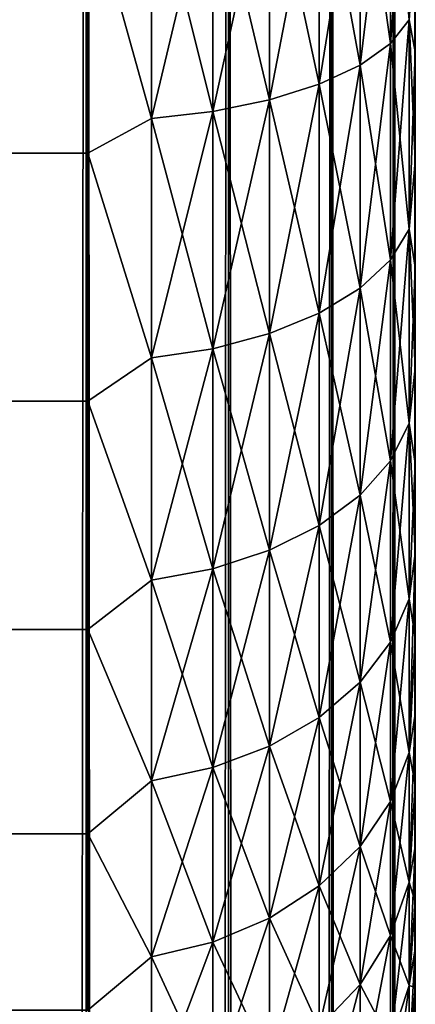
# Model space of a CAD drawing. Extents: x -265 to 265, y 0 to 1307.
# Tile 344 of 356: x 262.58 to 265, y 1269.82 to 1275.83. Entities that reach past the tile are written whole.
import ezdxf

# ---------------------------------------------------------------- set-up
doc = ezdxf.new("R2010")
doc.units = 0
doc.header["$LTSCALE"] = 81.481481
for name, color, linetype in [('1', 7, 'CONTINUOUS'), ('119', 7, 'CONTINUOUS'), ('120', 7, 'CONTINUOUS'), ('134', 7, 'CONTINUOUS'), ('138', 7, 'CONTINUOUS'), ('142', 7, 'CONTINUOUS'), ('4', 7, 'CONTINUOUS'), ('8', 7, 'CONTINUOUS')]:
    doc.layers.add(name, color=color, linetype=linetype)

msp = doc.modelspace()

# ---------------------------------------------------------------- linework, layer by layer
at = {"layer": '1', "color": 7, "linetype": 'CONTINUOUS'}
for points in [[(265, 1275.6382, 17.9488), (265, 1276.3307, 17.662), (265, 1275.6382, 37.0512), (265, 1275.6382, 17.9488)], [(265, 1275.6382, 37.0512), (265, 1276.3307, 17.662), (265, 1276.3307, 37.338), (265, 1275.6382, 37.0512)], [(265, 1274.9679, 18.2844), (265, 1275.6382, 17.9488), (265, 1274.9679, 36.7156), (265, 1274.9679, 18.2844)], [(265, 1274.9679, 36.7156), (265, 1275.6382, 17.9488), (265, 1275.6382, 37.0512), (265, 1274.9679, 36.7156)], [(265, 1274.3233, 18.6668), (265, 1274.9679, 18.2844), (265, 1274.3233, 36.3332), (265, 1274.3233, 18.6668)], [(265, 1274.3233, 36.3332), (265, 1274.9679, 18.2844), (265, 1274.9679, 36.7156), (265, 1274.3233, 36.3332)], [(265, 1273.7076, 19.0943), (265, 1274.3233, 18.6668), (265, 1273.7076, 35.9057), (265, 1273.7076, 19.0943)], [(265, 1273.7076, 35.9057), (265, 1274.3233, 18.6668), (265, 1274.3233, 36.3332), (265, 1273.7076, 35.9057)], [(265, 1273.124, 19.5646), (265, 1273.7076, 19.0943), (265, 1273.124, 35.4354), (265, 1273.124, 19.5646)], [(265, 1273.124, 35.4354), (265, 1273.7076, 19.0943), (265, 1273.7076, 35.9057), (265, 1273.124, 35.4354)], [(265, 1272.5754, 20.0754), (265, 1273.124, 19.5646), (265, 1272.5754, 34.9246), (265, 1272.5754, 20.0754)], [(265, 1272.5754, 34.9246), (265, 1273.124, 19.5646), (265, 1273.124, 35.4354), (265, 1272.5754, 34.9246)], [(265, 1272.0646, 20.6239), (265, 1272.5754, 20.0754), (265, 1272.0646, 34.3761), (265, 1272.0646, 20.6239)], [(265, 1272.0646, 34.3761), (265, 1272.5754, 20.0754), (265, 1272.5754, 34.9246), (265, 1272.0646, 34.3761)], [(265, 1271.5943, 21.2076), (265, 1272.0646, 20.6239), (265, 1271.5943, 33.7924), (265, 1271.5943, 21.2076)], [(265, 1271.5943, 33.7924), (265, 1272.0646, 20.6239), (265, 1272.0646, 34.3761), (265, 1271.5943, 33.7924)], [(265, 1271.1668, 21.8233), (265, 1271.5943, 21.2076), (265, 1271.1668, 33.1767), (265, 1271.1668, 21.8233)], [(265, 1271.1668, 33.1767), (265, 1271.5943, 21.2076), (265, 1271.5943, 33.7924), (265, 1271.1668, 33.1767)], [(265, 1270.7844, 22.4679), (265, 1271.1668, 21.8233), (265, 1270.7844, 32.5321), (265, 1270.7844, 22.4679)], [(265, 1270.7844, 32.5321), (265, 1271.1668, 21.8233), (265, 1271.1668, 33.1767), (265, 1270.7844, 32.5321)], [(265, 1270.4489, 23.1381), (265, 1270.7844, 22.4679), (265, 1270.4489, 31.8619), (265, 1270.4489, 23.1381)], [(265, 1270.4489, 31.8619), (265, 1270.7844, 22.4679), (265, 1270.7844, 32.5321), (265, 1270.4489, 31.8619)], [(265, 1270.162, 23.8306), (265, 1270.4489, 23.1381), (265, 1270.162, 31.1694), (265, 1270.162, 23.8306)], [(265, 1270.162, 31.1694), (265, 1270.4489, 23.1381), (265, 1270.4489, 31.8619), (265, 1270.162, 31.1694)], [(265, 1269.9253, 24.5418), (265, 1270.162, 23.8306), (265, 1269.9253, 30.4582), (265, 1269.9253, 24.5418)], [(265, 1269.9253, 30.4582), (265, 1270.162, 23.8306), (265, 1270.162, 31.1694), (265, 1269.9253, 30.4582)], [(265, 1269.74, 25.2681), (265, 1269.9253, 24.5418), (265, 1269.74, 29.7319), (265, 1269.74, 25.2681)], [(265, 1269.74, 29.7319), (265, 1269.9253, 24.5418), (265, 1269.9253, 30.4582), (265, 1269.74, 29.7319)]]:
    msp.add_3dface(points, dxfattribs=at)
at = {"layer": '119', "color": 7, "linetype": 'CONTINUOUS'}
for points in [[(261.9003, 1, 9.1314), (262.9904, 1, 7.5), (261.9003, 1299, 9.1314), (261.9003, 1, 9.1314)], [(261.9003, 1299, 9.1314), (262.9904, 1, 7.5), (262.9904, 1299, 7.5), (261.9003, 1299, 9.1314)], [(262.9904, 1, 7.5), (263.8582, 1, 5.7403), (262.9904, 1299, 7.5), (262.9904, 1, 7.5)], [(262.9904, 1299, 7.5), (263.8582, 1, 5.7403), (263.8582, 1299, 5.7403), (262.9904, 1299, 7.5)], [(263.8582, 1, 5.7403), (264.4889, 1, 3.8823), (263.8582, 1299, 5.7403), (263.8582, 1, 5.7403)], [(263.8582, 1299, 5.7403), (264.4889, 1, 3.8823), (264.4889, 1299, 3.8823), (263.8582, 1299, 5.7403)], [(264.4889, 1, 3.8823), (264.8717, 1, 1.9579), (264.4889, 1299, 3.8823), (264.4889, 1, 3.8823)], [(264.4889, 1299, 3.8823), (264.8717, 1, 1.9579), (264.8717, 1299, 1.9579), (264.4889, 1299, 3.8823)], [(264.8717, 1, 1.9579), (265, 1), (264.8717, 1299, 1.9579), (264.8717, 1, 1.9579)], [(264.8717, 1299, 1.9579), (265, 1), (265, 1299), (264.8717, 1299, 1.9579)]]:
    msp.add_3dface(points, dxfattribs=at)
at = {"layer": '120', "color": 7, "linetype": 'CONTINUOUS'}
for points in [[(262.9904, 1, -7.5), (261.9003, 1, -9.1314), (262.9904, 1299, -7.5), (262.9904, 1, -7.5)], [(262.9904, 1299, -7.5), (261.9003, 1, -9.1314), (261.9003, 1299, -9.1314), (262.9904, 1299, -7.5)], [(263.8582, 1, -5.7403), (262.9904, 1, -7.5), (263.8582, 1299, -5.7403), (263.8582, 1, -5.7403)], [(263.8582, 1299, -5.7403), (262.9904, 1, -7.5), (262.9904, 1299, -7.5), (263.8582, 1299, -5.7403)], [(264.4889, 1, -3.8823), (263.8582, 1, -5.7403), (264.4889, 1299, -3.8823), (264.4889, 1, -3.8823)], [(264.4889, 1299, -3.8823), (263.8582, 1, -5.7403), (263.8582, 1299, -5.7403), (264.4889, 1299, -3.8823)], [(264.8717, 1, -1.9579), (264.4889, 1, -3.8823), (264.8717, 1299, -1.9579), (264.8717, 1, -1.9579)], [(264.8717, 1299, -1.9579), (264.4889, 1, -3.8823), (264.4889, 1299, -3.8823), (264.8717, 1299, -1.9579)], [(265, 1299), (265, 1), (264.8717, 1, -1.9579), (265, 1299)], [(265, 1299), (264.8717, 1, -1.9579), (264.8717, 1299, -1.9579), (265, 1299)]]:
    msp.add_3dface(points, dxfattribs=at)
at = {"layer": '134', "color": 7, "linetype": 'CONTINUOUS'}
for points in [[(262.2494, 1275.6466, -74), (262.7281, 1277.3551, -74), (262.2494, 1275.6466, -26), (262.2494, 1275.6466, -74)], [(262.2494, 1275.6466, -26), (262.7281, 1277.3551, -74), (262.7281, 1277.3551, -26), (262.2494, 1275.6466, -26)]]:
    msp.add_3dface(points, dxfattribs=at)
at = {"layer": '138', "color": 7, "linetype": 'CONTINUOUS'}
msp.add_3dface([(262.7281, 1277.3551, -74), (262.2494, 1275.6466, -74), (262.5328, 1276.6418, -74.2225), (262.7281, 1277.3551, -74)], dxfattribs=at)
at = {"layer": '142', "color": 7, "linetype": 'CONTINUOUS'}
msp.add_3dface([(262.2494, 1275.6466, -26), (262.7281, 1277.3551, -26), (262.5331, 1276.6418, -25.7786), (262.2494, 1275.6466, -26)], dxfattribs=at)
at = {"layer": '4', "color": 7, "linetype": 'CONTINUOUS'}
for points in [[(-263, 1275.02, 16.0349), (-263, 1276.6275, 15.4635), (263, 1275.02, 16.0349), (-263, 1275.02, 16.0349)], [(263, 1275.02, 16.0349), (-263, 1276.6275, 15.4635), (263, 1276.6275, 15.4635), (263, 1275.02, 16.0349)], [(-263, 1276.6275, 39.5365), (-263, 1275.02, 38.9651), (263, 1276.6275, 39.5365), (-263, 1276.6275, 39.5365)], [(263, 1276.6275, 39.5365), (-263, 1275.02, 38.9651), (263, 1275.02, 38.9651), (263, 1276.6275, 39.5365)], [(-263, 1273.5052, 16.8198), (-263, 1275.02, 16.0349), (263, 1273.5052, 16.8198), (-263, 1273.5052, 16.8198)], [(263, 1273.5052, 16.8198), (-263, 1275.02, 16.0349), (263, 1275.02, 16.0349), (263, 1273.5052, 16.8198)], [(-263, 1275.02, 38.9651), (-263, 1273.5052, 38.1802), (263, 1275.02, 38.9651), (-263, 1275.02, 38.9651)], [(263, 1275.02, 38.9651), (-263, 1273.5052, 38.1802), (263, 1273.5052, 38.1802), (263, 1275.02, 38.9651)], [(-263, 1272.1114, 17.8036), (-263, 1273.5052, 16.8198), (263, 1272.1114, 17.8036), (-263, 1272.1114, 17.8036)], [(263, 1272.1114, 17.8036), (-263, 1273.5052, 16.8198), (263, 1273.5052, 16.8198), (263, 1272.1114, 17.8036)], [(-263, 1273.5052, 38.1802), (-263, 1272.1114, 37.1964), (263, 1273.5052, 38.1802), (-263, 1273.5052, 38.1802)], [(263, 1273.5052, 38.1802), (-263, 1272.1114, 37.1964), (263, 1272.1114, 37.1964), (263, 1273.5052, 38.1802)], [(-263, 1270.8646, 18.9681), (-263, 1272.1114, 17.8036), (263, 1270.8646, 18.9681), (-263, 1270.8646, 18.9681)], [(263, 1270.8646, 18.9681), (-263, 1272.1114, 17.8036), (263, 1272.1114, 17.8036), (263, 1270.8646, 18.9681)], [(-263, 1272.1114, 37.1964), (-263, 1270.8646, 36.0319), (263, 1272.1114, 37.1964), (-263, 1272.1114, 37.1964)], [(263, 1272.1114, 37.1964), (-263, 1270.8646, 36.0319), (263, 1270.8646, 36.0319), (263, 1272.1114, 37.1964)], [(-263, 1269.7879, 20.2915), (-263, 1270.8646, 18.9681), (263, 1269.7879, 20.2915), (-263, 1269.7879, 20.2915)], [(263, 1269.7879, 20.2915), (-263, 1270.8646, 18.9681), (263, 1270.8646, 18.9681), (263, 1269.7879, 20.2915)], [(-263, 1270.8646, 36.0319), (-263, 1269.7879, 34.7085), (263, 1270.8646, 36.0319), (-263, 1270.8646, 36.0319)], [(263, 1270.8646, 36.0319), (-263, 1269.7879, 34.7085), (263, 1269.7879, 34.7085), (263, 1270.8646, 36.0319)]]:
    msp.add_3dface(points, dxfattribs=at)
at = {"layer": '8', "color": 7, "linetype": 'CONTINUOUS'}
for points in [[(264.9616, 1277.1814, 16.9809), (264.9616, 1275.8325, 17.4388), (264.8476, 1277.0842, 16.6181), (264.9616, 1277.1814, 16.9809)], [(264.9616, 1275.8325, 37.5612), (264.9616, 1277.1814, 38.0191), (264.8476, 1275.6888, 37.9082), (264.9616, 1275.8325, 37.5612)], [(264.8476, 1275.6888, 37.9082), (264.9616, 1277.1814, 38.0191), (264.8476, 1277.0842, 38.3819), (264.8476, 1275.6888, 37.9082)], [(264.9616, 1277.1814, 16.9809), (265, 1276.3307, 17.662), (264.9616, 1275.8325, 17.4388), (264.9616, 1277.1814, 16.9809)], [(264.9616, 1275.8325, 37.5612), (265, 1277.0419, 37.5747), (264.9616, 1277.1814, 38.0191), (264.9616, 1275.8325, 37.5612)], [(264.8476, 1277.0842, 16.6181), (264.8476, 1275.6888, 17.0918), (264.6625, 1276.9946, 16.2839), (264.8476, 1277.0842, 16.6181)], [(264.8476, 1275.6888, 37.9082), (264.8476, 1277.0842, 38.3819), (264.6625, 1275.5564, 38.2279), (264.8476, 1275.6888, 37.9082)], [(264.6625, 1275.5564, 38.2279), (264.8476, 1277.0842, 38.3819), (264.6625, 1276.9946, 38.7161), (264.6625, 1275.5564, 38.2279)], [(264.8476, 1277.0842, 16.6181), (264.9616, 1275.8325, 17.4388), (264.8476, 1275.6888, 17.0918), (264.8476, 1277.0842, 16.6181)], [(265, 1276.3307, 37.338), (265, 1277.0419, 37.5747), (264.9616, 1275.8325, 37.5612), (265, 1276.3307, 37.338)], [(264.6625, 1276.9946, 16.2839), (264.6625, 1275.5564, 16.7721), (264.4134, 1276.9162, 15.9909), (264.6625, 1276.9946, 16.2839)], [(264.6625, 1275.5564, 38.2279), (264.6625, 1276.9946, 38.7161), (264.4134, 1275.4403, 38.5081), (264.6625, 1275.5564, 38.2279)], [(264.4134, 1275.4403, 38.5081), (264.6625, 1276.9946, 38.7161), (264.4134, 1276.9162, 39.0091), (264.4134, 1275.4403, 38.5081)], [(264.6625, 1276.9946, 16.2839), (264.8476, 1275.6888, 17.0918), (264.6625, 1275.5564, 16.7721), (264.6625, 1276.9946, 16.2839)], [(264.4134, 1276.9162, 15.9909), (264.4134, 1275.4403, 16.4919), (264.1098, 1276.8518, 15.7507), (264.4134, 1276.9162, 15.9909)], [(264.4134, 1275.4403, 38.5081), (264.4134, 1276.9162, 39.0091), (264.1098, 1275.3451, 38.7379), (264.4134, 1275.4403, 38.5081)], [(264.1098, 1275.3451, 38.7379), (264.4134, 1276.9162, 39.0091), (264.1098, 1276.8518, 39.2493), (264.1098, 1275.3451, 38.7379)], [(264.4134, 1276.9162, 15.9909), (264.6625, 1275.5564, 16.7721), (264.4134, 1275.4403, 16.4919), (264.4134, 1276.9162, 15.9909)], [(263.7636, 1276.804, 15.5723), (263.7636, 1275.2744, 16.0915), (263.3879, 1276.7746, 15.4626), (263.7636, 1276.804, 15.5723)], [(263.7636, 1275.2744, 38.9085), (263.7636, 1276.804, 39.4277), (263.3879, 1275.231, 39.0134), (263.7636, 1275.2744, 38.9085)], [(263.3879, 1275.231, 39.0134), (263.7636, 1276.804, 39.4277), (263.3879, 1276.7746, 39.5374), (263.3879, 1275.231, 39.0134)], [(264.1098, 1276.8518, 15.7507), (264.1098, 1275.3451, 16.2621), (263.7636, 1276.804, 15.5723), (264.1098, 1276.8518, 15.7507)], [(264.1098, 1275.3451, 38.7379), (264.1098, 1276.8518, 39.2493), (263.7636, 1275.2744, 38.9085), (264.1098, 1275.3451, 38.7379)], [(263.7636, 1275.2744, 38.9085), (264.1098, 1276.8518, 39.2493), (263.7636, 1276.804, 39.4277), (263.7636, 1275.2744, 38.9085)], [(263.7636, 1276.804, 15.5723), (264.1098, 1275.3451, 16.2621), (263.7636, 1275.2744, 16.0915), (263.7636, 1276.804, 15.5723)], [(264.1098, 1276.8518, 15.7507), (264.4134, 1275.4403, 16.4919), (264.1098, 1275.3451, 16.2621), (264.1098, 1276.8518, 15.7507)], [(263, 1276.6275, 39.5365), (263.3879, 1275.231, 39.0134), (263.3879, 1276.7746, 39.5374), (263, 1276.6275, 39.5365)], [(263, 1276.6275, 15.4635), (263.3879, 1276.7746, 15.4626), (263.3879, 1275.231, 15.9866), (263, 1276.6275, 15.4635)], [(263.3879, 1276.7746, 15.4626), (263.7636, 1275.2744, 16.0915), (263.3879, 1275.231, 15.9866), (263.3879, 1276.7746, 15.4626)], [(263, 1276.6275, 39.5365), (263, 1275.02, 38.9651), (263.3879, 1275.231, 39.0134), (263, 1276.6275, 39.5365)], [(263, 1275.02, 16.0349), (263, 1276.6275, 15.4635), (263.3879, 1275.231, 15.9866), (263, 1275.02, 16.0349)], [(265, 1276.3307, 17.662), (265, 1275.6382, 17.9488), (264.9616, 1275.8325, 17.4388), (265, 1276.3307, 17.662)], [(265, 1275.6382, 37.0512), (265, 1276.3307, 37.338), (264.9616, 1275.8325, 37.5612), (265, 1275.6382, 37.0512)], [(264.9616, 1275.8325, 17.4388), (264.9616, 1274.5549, 18.0688), (264.8476, 1275.6888, 17.0918), (264.9616, 1275.8325, 17.4388)], [(264.9616, 1274.5549, 36.9312), (264.9616, 1275.8325, 37.5612), (264.8476, 1274.3671, 37.2564), (264.9616, 1274.5549, 36.9312)], [(264.8476, 1274.3671, 37.2564), (264.9616, 1275.8325, 37.5612), (264.8476, 1275.6888, 37.9082), (264.8476, 1274.3671, 37.2564)], [(265, 1275.6382, 17.9488), (265, 1274.9679, 18.2844), (264.9616, 1275.8325, 17.4388), (265, 1275.6382, 17.9488)], [(264.9616, 1275.8325, 17.4388), (265, 1274.9679, 18.2844), (264.9616, 1274.5549, 18.0688), (264.9616, 1275.8325, 17.4388)], [(264.9616, 1274.5549, 36.9312), (265, 1275.6382, 37.0512), (264.9616, 1275.8325, 37.5612), (264.9616, 1274.5549, 36.9312)], [(264.8476, 1275.6888, 17.0918), (264.8476, 1274.3671, 17.7436), (264.6625, 1275.5564, 16.7721), (264.8476, 1275.6888, 17.0918)], [(264.8476, 1274.3671, 37.2564), (264.8476, 1275.6888, 37.9082), (264.6625, 1274.1941, 37.5561), (264.8476, 1274.3671, 37.2564)], [(264.6625, 1274.1941, 37.5561), (264.8476, 1275.6888, 37.9082), (264.6625, 1275.5564, 38.2279), (264.6625, 1274.1941, 37.5561)], [(264.8476, 1275.6888, 17.0918), (264.9616, 1274.5549, 18.0688), (264.8476, 1274.3671, 17.7436), (264.8476, 1275.6888, 17.0918)], [(265, 1274.9679, 36.7156), (265, 1275.6382, 37.0512), (264.9616, 1274.5549, 36.9312), (265, 1274.9679, 36.7156)], [(264.6625, 1275.5564, 16.7721), (264.6625, 1274.1941, 17.4439), (264.4134, 1275.4403, 16.4919), (264.6625, 1275.5564, 16.7721)], [(264.6625, 1274.1941, 37.5561), (264.6625, 1275.5564, 38.2279), (264.4134, 1274.0425, 37.8187), (264.6625, 1274.1941, 37.5561)], [(264.4134, 1274.0425, 37.8187), (264.6625, 1275.5564, 38.2279), (264.4134, 1275.4403, 38.5081), (264.4134, 1274.0425, 37.8187)], [(264.6625, 1275.5564, 16.7721), (264.8476, 1274.3671, 17.7436), (264.6625, 1274.1941, 17.4439), (264.6625, 1275.5564, 16.7721)], [(264.4134, 1275.4403, 16.4919), (264.4134, 1274.0425, 17.1813), (264.1098, 1275.3451, 16.2621), (264.4134, 1275.4403, 16.4919)], [(264.4134, 1274.0425, 37.8187), (264.4134, 1275.4403, 38.5081), (264.1098, 1273.9181, 38.0342), (264.4134, 1274.0425, 37.8187)], [(264.1098, 1273.9181, 38.0342), (264.4134, 1275.4403, 38.5081), (264.1098, 1275.3451, 38.7379), (264.1098, 1273.9181, 38.0342)], [(264.4134, 1275.4403, 16.4919), (264.6625, 1274.1941, 17.4439), (264.4134, 1274.0425, 17.1813), (264.4134, 1275.4403, 16.4919)], [(264.1098, 1275.3451, 16.2621), (264.1098, 1273.9181, 16.9658), (263.7636, 1275.2744, 16.0915), (264.1098, 1275.3451, 16.2621)], [(264.1098, 1273.9181, 38.0342), (264.1098, 1275.3451, 38.7379), (263.7636, 1273.8257, 38.1941), (264.1098, 1273.9181, 38.0342)], [(263.7636, 1273.8257, 38.1941), (264.1098, 1275.3451, 38.7379), (263.7636, 1275.2744, 38.9085), (263.7636, 1273.8257, 38.1941)], [(264.1098, 1275.3451, 16.2621), (264.4134, 1274.0425, 17.1813), (264.1098, 1273.9181, 16.9658), (264.1098, 1275.3451, 16.2621)], [(263.7636, 1275.2744, 16.0915), (263.7636, 1273.8257, 16.8059), (263.3879, 1275.231, 15.9866), (263.7636, 1275.2744, 16.0915)], [(263.7636, 1273.8257, 38.1941), (263.7636, 1275.2744, 38.9085), (263.3879, 1273.769, 38.2924), (263.7636, 1273.8257, 38.1941)], [(263.3879, 1273.769, 38.2924), (263.7636, 1275.2744, 38.9085), (263.3879, 1275.231, 39.0134), (263.3879, 1273.769, 38.2924)], [(263.7636, 1275.2744, 16.0915), (264.1098, 1273.9181, 16.9658), (263.7636, 1273.8257, 16.8059), (263.7636, 1275.2744, 16.0915)], [(263, 1275.02, 38.9651), (263.3879, 1273.769, 38.2924), (263.3879, 1275.231, 39.0134), (263, 1275.02, 38.9651)], [(263, 1275.02, 16.0349), (263.3879, 1275.231, 15.9866), (263.3879, 1273.769, 16.7076), (263, 1275.02, 16.0349)], [(263.3879, 1275.231, 15.9866), (263.7636, 1273.8257, 16.8059), (263.3879, 1273.769, 16.7076), (263.3879, 1275.231, 15.9866)], [(263, 1275.02, 38.9651), (263, 1273.5052, 38.1802), (263.3879, 1273.769, 38.2924), (263, 1275.02, 38.9651)], [(263, 1273.5052, 16.8198), (263, 1275.02, 16.0349), (263.3879, 1273.769, 16.7076), (263, 1273.5052, 16.8198)], [(265, 1274.9679, 18.2844), (265, 1274.3233, 18.6668), (264.9616, 1274.5549, 18.0688), (265, 1274.9679, 18.2844)], [(265, 1274.3233, 36.3332), (265, 1274.9679, 36.7156), (264.9616, 1274.5549, 36.9312), (265, 1274.3233, 36.3332)], [(264.9616, 1274.5549, 18.0688), (264.9616, 1273.3705, 18.8602), (264.8476, 1274.3671, 17.7436), (264.9616, 1274.5549, 18.0688)], [(264.9616, 1273.3705, 36.1398), (264.9616, 1274.5549, 36.9312), (264.8476, 1273.1419, 36.4377), (264.9616, 1273.3705, 36.1398)], [(264.8476, 1273.1419, 36.4377), (264.9616, 1274.5549, 36.9312), (264.8476, 1274.3671, 37.2564), (264.8476, 1273.1419, 36.4377)], [(265, 1274.3233, 18.6668), (265, 1273.7076, 19.0943), (264.9616, 1274.5549, 18.0688), (265, 1274.3233, 18.6668)], [(264.9616, 1274.5549, 18.0688), (265, 1273.7076, 19.0943), (264.9616, 1273.3705, 18.8602), (264.9616, 1274.5549, 18.0688)], [(264.9616, 1273.3705, 36.1398), (265, 1274.3233, 36.3332), (264.9616, 1274.5549, 36.9312), (264.9616, 1273.3705, 36.1398)], [(264.8476, 1274.3671, 17.7436), (264.8476, 1273.1419, 18.5623), (264.6625, 1274.1941, 17.4439), (264.8476, 1274.3671, 17.7436)], [(264.8476, 1273.1419, 36.4377), (264.8476, 1274.3671, 37.2564), (264.6625, 1272.9312, 36.7123), (264.8476, 1273.1419, 36.4377)], [(264.6625, 1272.9312, 36.7123), (264.8476, 1274.3671, 37.2564), (264.6625, 1274.1941, 37.5561), (264.6625, 1272.9312, 36.7123)], [(264.8476, 1274.3671, 17.7436), (264.9616, 1273.3705, 18.8602), (264.8476, 1273.1419, 18.5623), (264.8476, 1274.3671, 17.7436)], [(265, 1273.7076, 35.9057), (265, 1274.3233, 36.3332), (264.9616, 1273.3705, 36.1398), (265, 1273.7076, 35.9057)], [(264.6625, 1274.1941, 17.4439), (264.6625, 1272.9312, 18.2877), (264.4134, 1274.0425, 17.1813), (264.6625, 1274.1941, 17.4439)], [(264.6625, 1272.9312, 36.7123), (264.6625, 1274.1941, 37.5561), (264.4134, 1272.7466, 36.9528), (264.6625, 1272.9312, 36.7123)], [(264.4134, 1272.7466, 36.9528), (264.6625, 1274.1941, 37.5561), (264.4134, 1274.0425, 37.8187), (264.4134, 1272.7466, 36.9528)], [(264.6625, 1274.1941, 17.4439), (264.8476, 1273.1419, 18.5623), (264.6625, 1272.9312, 18.2877), (264.6625, 1274.1941, 17.4439)], [(264.4134, 1274.0425, 17.1813), (264.4134, 1272.7466, 18.0472), (264.1098, 1273.9181, 16.9658), (264.4134, 1274.0425, 17.1813)], [(264.4134, 1272.7466, 36.9528), (264.4134, 1274.0425, 37.8187), (264.1098, 1272.5951, 37.1502), (264.4134, 1272.7466, 36.9528)], [(264.1098, 1272.5951, 37.1502), (264.4134, 1274.0425, 37.8187), (264.1098, 1273.9181, 38.0342), (264.1098, 1272.5951, 37.1502)], [(264.4134, 1274.0425, 17.1813), (264.6625, 1272.9312, 18.2877), (264.4134, 1272.7466, 18.0472), (264.4134, 1274.0425, 17.1813)], [(264.1098, 1273.9181, 16.9658), (264.1098, 1272.5951, 17.8498), (263.7636, 1273.8257, 16.8059), (264.1098, 1273.9181, 16.9658)], [(264.1098, 1272.5951, 37.1502), (264.1098, 1273.9181, 38.0342), (263.7636, 1272.4827, 37.2967), (264.1098, 1272.5951, 37.1502)], [(263.7636, 1272.4827, 37.2967), (264.1098, 1273.9181, 38.0342), (263.7636, 1273.8257, 38.1941), (263.7636, 1272.4827, 37.2967)], [(264.1098, 1273.9181, 16.9658), (264.4134, 1272.7466, 18.0472), (264.1098, 1272.5951, 17.8498), (264.1098, 1273.9181, 16.9658)], [(263.7636, 1273.8257, 16.8059), (263.7636, 1272.4827, 17.7033), (263.3879, 1273.769, 16.7076), (263.7636, 1273.8257, 16.8059)], [(263.7636, 1272.4827, 37.2967), (263.7636, 1273.8257, 38.1941), (263.3879, 1272.4136, 37.3868), (263.7636, 1272.4827, 37.2967)], [(263.3879, 1272.4136, 37.3868), (263.7636, 1273.8257, 38.1941), (263.3879, 1273.769, 38.2924), (263.3879, 1272.4136, 37.3868)], [(263.7636, 1273.8257, 16.8059), (264.1098, 1272.5951, 17.8498), (263.7636, 1272.4827, 17.7033), (263.7636, 1273.8257, 16.8059)], [(263, 1273.5052, 38.1802), (263.3879, 1272.4136, 37.3868), (263.3879, 1273.769, 38.2924), (263, 1273.5052, 38.1802)], [(263, 1273.5052, 16.8198), (263.3879, 1273.769, 16.7076), (263.3879, 1272.4136, 17.6132), (263, 1273.5052, 16.8198)], [(263.3879, 1273.769, 16.7076), (263.7636, 1272.4827, 17.7033), (263.3879, 1272.4136, 17.6132), (263.3879, 1273.769, 16.7076)], [(265, 1273.7076, 19.0943), (265, 1273.124, 19.5646), (264.9616, 1273.3705, 18.8602), (265, 1273.7076, 19.0943)], [(265, 1273.124, 35.4354), (265, 1273.7076, 35.9057), (264.9616, 1273.3705, 36.1398), (265, 1273.124, 35.4354)], [(263, 1273.5052, 38.1802), (263, 1272.1114, 37.1964), (263.3879, 1272.4136, 37.3868), (263, 1273.5052, 38.1802)], [(263, 1272.1114, 17.8036), (263, 1273.5052, 16.8198), (263.3879, 1272.4136, 17.6132), (263, 1272.1114, 17.8036)], [(264.9616, 1273.3705, 18.8602), (264.9616, 1272.2995, 19.7995), (264.8476, 1273.1419, 18.5623), (264.9616, 1273.3705, 18.8602)], [(264.9616, 1272.2995, 35.2005), (264.9616, 1273.3705, 36.1398), (264.8476, 1272.0339, 35.4661), (264.9616, 1272.2995, 35.2005)], [(264.8476, 1272.0339, 35.4661), (264.9616, 1273.3705, 36.1398), (264.8476, 1273.1419, 36.4377), (264.8476, 1272.0339, 35.4661)], [(265, 1273.124, 19.5646), (265, 1272.5754, 20.0754), (264.9616, 1273.3705, 18.8602), (265, 1273.124, 19.5646)], [(264.9616, 1273.3705, 18.8602), (265, 1272.5754, 20.0754), (264.9616, 1272.2995, 19.7995), (264.9616, 1273.3705, 18.8602)], [(264.9616, 1272.2995, 35.2005), (265, 1273.124, 35.4354), (264.9616, 1273.3705, 36.1398), (264.9616, 1272.2995, 35.2005)], [(264.8476, 1273.1419, 18.5623), (264.8476, 1272.0339, 19.5339), (264.6625, 1272.9312, 18.2877), (264.8476, 1273.1419, 18.5623)], [(264.8476, 1272.0339, 35.4661), (264.8476, 1273.1419, 36.4377), (264.6625, 1271.7892, 35.7108), (264.8476, 1272.0339, 35.4661)], [(264.6625, 1271.7892, 35.7108), (264.8476, 1273.1419, 36.4377), (264.6625, 1272.9312, 36.7123), (264.6625, 1271.7892, 35.7108)], [(264.8476, 1273.1419, 18.5623), (264.9616, 1272.2995, 19.7995), (264.8476, 1272.0339, 19.5339), (264.8476, 1273.1419, 18.5623)], [(265, 1272.5754, 34.9246), (265, 1273.124, 35.4354), (264.9616, 1272.2995, 35.2005), (265, 1272.5754, 34.9246)], [(264.6625, 1272.9312, 18.2877), (264.6625, 1271.7892, 19.2892), (264.4134, 1272.7466, 18.0472), (264.6625, 1272.9312, 18.2877)], [(264.6625, 1271.7892, 35.7108), (264.6625, 1272.9312, 36.7123), (264.4134, 1271.5748, 35.9252), (264.6625, 1271.7892, 35.7108)], [(264.4134, 1271.5748, 35.9252), (264.6625, 1272.9312, 36.7123), (264.4134, 1272.7466, 36.9528), (264.4134, 1271.5748, 35.9252)], [(264.6625, 1272.9312, 18.2877), (264.8476, 1272.0339, 19.5339), (264.6625, 1271.7892, 19.2892), (264.6625, 1272.9312, 18.2877)], [(264.4134, 1272.7466, 18.0472), (264.4134, 1271.5748, 19.0748), (264.1098, 1272.5951, 17.8498), (264.4134, 1272.7466, 18.0472)], [(264.4134, 1271.5748, 35.9252), (264.4134, 1272.7466, 36.9528), (264.1098, 1271.3989, 36.1011), (264.4134, 1271.5748, 35.9252)], [(264.1098, 1271.3989, 36.1011), (264.4134, 1272.7466, 36.9528), (264.1098, 1272.5951, 37.1502), (264.1098, 1271.3989, 36.1011)], [(264.4134, 1272.7466, 18.0472), (264.6625, 1271.7892, 19.2892), (264.4134, 1271.5748, 19.0748), (264.4134, 1272.7466, 18.0472)], [(264.1098, 1272.5951, 17.8498), (264.1098, 1271.3989, 18.8989), (263.7636, 1272.4827, 17.7033), (264.1098, 1272.5951, 17.8498)], [(264.1098, 1271.3989, 36.1011), (264.1098, 1272.5951, 37.1502), (263.7636, 1271.2683, 36.2317), (264.1098, 1271.3989, 36.1011)], [(263.7636, 1271.2683, 36.2317), (264.1098, 1272.5951, 37.1502), (263.7636, 1272.4827, 37.2967), (263.7636, 1271.2683, 36.2317)], [(264.1098, 1272.5951, 17.8498), (264.4134, 1271.5748, 19.0748), (264.1098, 1271.3989, 18.8989), (264.1098, 1272.5951, 17.8498)], [(265, 1272.5754, 20.0754), (265, 1272.0646, 20.6239), (264.9616, 1272.2995, 19.7995), (265, 1272.5754, 20.0754)], [(265, 1272.0646, 34.3761), (265, 1272.5754, 34.9246), (264.9616, 1271.3602, 34.1295), (265, 1272.0646, 34.3761)], [(264.9616, 1271.3602, 34.1295), (265, 1272.5754, 34.9246), (264.9616, 1272.2995, 35.2005), (264.9616, 1271.3602, 34.1295)], [(263.7636, 1272.4827, 17.7033), (263.7636, 1271.2683, 18.7683), (263.3879, 1272.4136, 17.6132), (263.7636, 1272.4827, 17.7033)], [(263.7636, 1271.2683, 36.2317), (263.7636, 1272.4827, 37.2967), (263.3879, 1271.188, 36.312), (263.7636, 1271.2683, 36.2317)], [(263.3879, 1271.188, 36.312), (263.7636, 1272.4827, 37.2967), (263.3879, 1272.4136, 37.3868), (263.3879, 1271.188, 36.312)], [(263.7636, 1272.4827, 17.7033), (264.1098, 1271.3989, 18.8989), (263.7636, 1271.2683, 18.7683), (263.7636, 1272.4827, 17.7033)], [(263, 1272.1114, 37.1964), (263.3879, 1271.188, 36.312), (263.3879, 1272.4136, 37.3868), (263, 1272.1114, 37.1964)], [(263, 1272.1114, 17.8036), (263.3879, 1272.4136, 17.6132), (263.3879, 1271.188, 18.688), (263, 1272.1114, 17.8036)], [(263.3879, 1272.4136, 17.6132), (263.7636, 1271.2683, 18.7683), (263.3879, 1271.188, 18.688), (263.3879, 1272.4136, 17.6132)], [(264.9616, 1272.2995, 19.7995), (264.9616, 1271.3602, 20.8705), (264.8476, 1272.0339, 19.5339), (264.9616, 1272.2995, 19.7995)], [(264.9616, 1271.3602, 34.1295), (264.9616, 1272.2995, 35.2005), (264.8476, 1271.0623, 34.3581), (264.9616, 1271.3602, 34.1295)], [(264.8476, 1271.0623, 34.3581), (264.9616, 1272.2995, 35.2005), (264.8476, 1272.0339, 35.4661), (264.8476, 1271.0623, 34.3581)], [(264.9616, 1272.2995, 19.7995), (265, 1272.0646, 20.6239), (264.9616, 1271.3602, 20.8705), (264.9616, 1272.2995, 19.7995)], [(263, 1272.1114, 37.1964), (263, 1270.8646, 36.0319), (263.3879, 1271.188, 36.312), (263, 1272.1114, 37.1964)], [(263, 1270.8646, 18.9681), (263, 1272.1114, 17.8036), (263.3879, 1271.188, 18.688), (263, 1270.8646, 18.9681)], [(265, 1272.0646, 20.6239), (265, 1271.5943, 21.2076), (264.9616, 1271.3602, 20.8705), (265, 1272.0646, 20.6239)], [(265, 1271.5943, 33.7924), (265, 1272.0646, 34.3761), (264.9616, 1271.3602, 34.1295), (265, 1271.5943, 33.7924)], [(264.8476, 1272.0339, 19.5339), (264.8476, 1271.0623, 20.6419), (264.6625, 1271.7892, 19.2892), (264.8476, 1272.0339, 19.5339)], [(264.8476, 1271.0623, 34.3581), (264.8476, 1272.0339, 35.4661), (264.6625, 1270.7877, 34.5688), (264.8476, 1271.0623, 34.3581)], [(264.6625, 1270.7877, 34.5688), (264.8476, 1272.0339, 35.4661), (264.6625, 1271.7892, 35.7108), (264.6625, 1270.7877, 34.5688)], [(264.8476, 1272.0339, 19.5339), (264.9616, 1271.3602, 20.8705), (264.8476, 1271.0623, 20.6419), (264.8476, 1272.0339, 19.5339)], [(264.6625, 1271.7892, 19.2892), (264.6625, 1270.7877, 20.4312), (264.4134, 1271.5748, 19.0748), (264.6625, 1271.7892, 19.2892)], [(264.6625, 1270.7877, 34.5688), (264.6625, 1271.7892, 35.7108), (264.4134, 1270.5472, 34.7534), (264.6625, 1270.7877, 34.5688)], [(264.4134, 1270.5472, 34.7534), (264.6625, 1271.7892, 35.7108), (264.4134, 1271.5748, 35.9252), (264.4134, 1270.5472, 34.7534)], [(264.6625, 1271.7892, 19.2892), (264.8476, 1271.0623, 20.6419), (264.6625, 1270.7877, 20.4312), (264.6625, 1271.7892, 19.2892)], [(264.4134, 1271.5748, 19.0748), (264.4134, 1270.5472, 20.2466), (264.1098, 1271.3989, 18.8989), (264.4134, 1271.5748, 19.0748)], [(264.4134, 1270.5472, 34.7534), (264.4134, 1271.5748, 35.9252), (264.1098, 1270.3498, 34.9049), (264.4134, 1270.5472, 34.7534)], [(264.1098, 1270.3498, 34.9049), (264.4134, 1271.5748, 35.9252), (264.1098, 1271.3989, 36.1011), (264.1098, 1270.3498, 34.9049)], [(264.4134, 1271.5748, 19.0748), (264.6625, 1270.7877, 20.4312), (264.4134, 1270.5472, 20.2466), (264.4134, 1271.5748, 19.0748)], [(265, 1271.5943, 21.2076), (265, 1271.1668, 21.8233), (264.9616, 1271.3602, 20.8705), (265, 1271.5943, 21.2076)], [(265, 1271.1668, 33.1767), (265, 1271.5943, 33.7924), (264.9616, 1270.5688, 32.9451), (265, 1271.1668, 33.1767)], [(264.9616, 1270.5688, 32.9451), (265, 1271.5943, 33.7924), (264.9616, 1271.3602, 34.1295), (264.9616, 1270.5688, 32.9451)], [(264.1098, 1271.3989, 18.8989), (264.1098, 1270.3498, 20.0951), (263.7636, 1271.2683, 18.7683), (264.1098, 1271.3989, 18.8989)], [(264.1098, 1270.3498, 34.9049), (264.1098, 1271.3989, 36.1011), (263.7636, 1270.2033, 35.0173), (264.1098, 1270.3498, 34.9049)], [(263.7636, 1270.2033, 35.0173), (264.1098, 1271.3989, 36.1011), (263.7636, 1271.2683, 36.2317), (263.7636, 1270.2033, 35.0173)], [(264.1098, 1271.3989, 18.8989), (264.4134, 1270.5472, 20.2466), (264.1098, 1270.3498, 20.0951), (264.1098, 1271.3989, 18.8989)], [(264.9616, 1271.3602, 20.8705), (264.9616, 1270.5688, 22.0549), (264.8476, 1271.0623, 20.6419), (264.9616, 1271.3602, 20.8705)], [(264.9616, 1270.5688, 32.9451), (264.9616, 1271.3602, 34.1295), (264.8476, 1270.2436, 33.1329), (264.9616, 1270.5688, 32.9451)], [(264.8476, 1270.2436, 33.1329), (264.9616, 1271.3602, 34.1295), (264.8476, 1271.0623, 34.3581), (264.8476, 1270.2436, 33.1329)], [(264.9616, 1271.3602, 20.8705), (265, 1271.1668, 21.8233), (264.9616, 1270.5688, 22.0549), (264.9616, 1271.3602, 20.8705)], [(263.7636, 1271.2683, 18.7683), (263.7636, 1270.2033, 19.9827), (263.3879, 1271.188, 18.688), (263.7636, 1271.2683, 18.7683)], [(263.7636, 1270.2033, 35.0173), (263.7636, 1271.2683, 36.2317), (263.3879, 1270.1132, 35.0864), (263.7636, 1270.2033, 35.0173)], [(263.3879, 1270.1132, 35.0864), (263.7636, 1271.2683, 36.2317), (263.3879, 1271.188, 36.312), (263.3879, 1270.1132, 35.0864)], [(263.7636, 1271.2683, 18.7683), (264.1098, 1270.3498, 20.0951), (263.7636, 1270.2033, 19.9827), (263.7636, 1271.2683, 18.7683)], [(263, 1270.8646, 36.0319), (263.3879, 1270.1132, 35.0864), (263.3879, 1271.188, 36.312), (263, 1270.8646, 36.0319)], [(263, 1270.8646, 18.9681), (263.3879, 1271.188, 18.688), (263.3879, 1270.1132, 19.9136), (263, 1270.8646, 18.9681)], [(263.3879, 1271.188, 18.688), (263.7636, 1270.2033, 19.9827), (263.3879, 1270.1132, 19.9136), (263.3879, 1271.188, 18.688)], [(265, 1271.1668, 21.8233), (265, 1270.7844, 22.4679), (264.9616, 1270.5688, 22.0549), (265, 1271.1668, 21.8233)], [(265, 1270.7844, 32.5321), (265, 1271.1668, 33.1767), (264.9616, 1270.5688, 32.9451), (265, 1270.7844, 32.5321)], [(264.8476, 1271.0623, 20.6419), (264.8476, 1270.2436, 21.8671), (264.6625, 1270.7877, 20.4312), (264.8476, 1271.0623, 20.6419)], [(264.8476, 1270.2436, 33.1329), (264.8476, 1271.0623, 34.3581), (264.6625, 1269.9439, 33.3059), (264.8476, 1270.2436, 33.1329)], [(264.6625, 1269.9439, 33.3059), (264.8476, 1271.0623, 34.3581), (264.6625, 1270.7877, 34.5688), (264.6625, 1269.9439, 33.3059)], [(264.8476, 1271.0623, 20.6419), (264.9616, 1270.5688, 22.0549), (264.8476, 1270.2436, 21.8671), (264.8476, 1271.0623, 20.6419)], [(263, 1270.8646, 36.0319), (263, 1269.7879, 34.7085), (263.3879, 1270.1132, 35.0864), (263, 1270.8646, 36.0319)], [(263, 1269.7879, 20.2915), (263, 1270.8646, 18.9681), (263.3879, 1270.1132, 19.9136), (263, 1269.7879, 20.2915)], [(264.6625, 1270.7877, 20.4312), (264.6625, 1269.9439, 21.6941), (264.4134, 1270.5472, 20.2466), (264.6625, 1270.7877, 20.4312)], [(264.6625, 1269.9439, 33.3059), (264.6625, 1270.7877, 34.5688), (264.4134, 1269.6813, 33.4575), (264.6625, 1269.9439, 33.3059)], [(264.4134, 1269.6813, 33.4575), (264.6625, 1270.7877, 34.5688), (264.4134, 1270.5472, 34.7534), (264.4134, 1269.6813, 33.4575)], [(264.6625, 1270.7877, 20.4312), (264.8476, 1270.2436, 21.8671), (264.6625, 1269.9439, 21.6941), (264.6625, 1270.7877, 20.4312)], [(265, 1270.7844, 22.4679), (265, 1270.4489, 23.1381), (264.9616, 1270.5688, 22.0549), (265, 1270.7844, 22.4679)], [(265, 1270.4489, 31.8619), (265, 1270.7844, 32.5321), (264.9616, 1269.9388, 31.6675), (265, 1270.4489, 31.8619)], [(264.9616, 1269.9388, 31.6675), (265, 1270.7844, 32.5321), (264.9616, 1270.5688, 32.9451), (264.9616, 1269.9388, 31.6675)], [(264.4134, 1270.5472, 20.2466), (264.4134, 1269.6813, 21.5425), (264.1098, 1270.3498, 20.0951), (264.4134, 1270.5472, 20.2466)], [(264.4134, 1269.6813, 33.4575), (264.4134, 1270.5472, 34.7534), (264.1098, 1269.4658, 33.5819), (264.4134, 1269.6813, 33.4575)], [(264.1098, 1269.4658, 33.5819), (264.4134, 1270.5472, 34.7534), (264.1098, 1270.3498, 34.9049), (264.1098, 1269.4658, 33.5819)], [(264.4134, 1270.5472, 20.2466), (264.6625, 1269.9439, 21.6941), (264.4134, 1269.6813, 21.5425), (264.4134, 1270.5472, 20.2466)], [(264.9616, 1270.5688, 22.0549), (264.9616, 1269.9388, 23.3325), (264.8476, 1270.2436, 21.8671), (264.9616, 1270.5688, 22.0549)], [(264.9616, 1269.9388, 31.6675), (264.9616, 1270.5688, 32.9451), (264.8476, 1269.5918, 31.8112), (264.9616, 1269.9388, 31.6675)], [(264.8476, 1269.5918, 31.8112), (264.9616, 1270.5688, 32.9451), (264.8476, 1270.2436, 33.1329), (264.8476, 1269.5918, 31.8112)], [(264.9616, 1270.5688, 22.0549), (265, 1270.4489, 23.1381), (264.9616, 1269.9388, 23.3325), (264.9616, 1270.5688, 22.0549)], [(265, 1270.4489, 23.1381), (265, 1270.162, 23.8306), (264.9616, 1269.9388, 23.3325), (265, 1270.4489, 23.1381)], [(265, 1270.162, 31.1694), (265, 1270.4489, 31.8619), (264.9616, 1269.9388, 31.6675), (265, 1270.162, 31.1694)], [(264.1098, 1270.3498, 20.0951), (264.1098, 1269.4658, 21.4181), (263.7636, 1270.2033, 19.9827), (264.1098, 1270.3498, 20.0951)], [(264.1098, 1269.4658, 33.5819), (264.1098, 1270.3498, 34.9049), (263.7636, 1269.3059, 33.6743), (264.1098, 1269.4658, 33.5819)], [(263.7636, 1269.3059, 33.6743), (264.1098, 1270.3498, 34.9049), (263.7636, 1270.2033, 35.0173), (263.7636, 1269.3059, 33.6743)], [(264.1098, 1270.3498, 20.0951), (264.4134, 1269.6813, 21.5425), (264.1098, 1269.4658, 21.4181), (264.1098, 1270.3498, 20.0951)], [(264.8476, 1270.2436, 21.8671), (264.8476, 1269.5918, 23.1888), (264.6625, 1269.9439, 21.6941), (264.8476, 1270.2436, 21.8671)], [(264.8476, 1269.5918, 31.8112), (264.8476, 1270.2436, 33.1329), (264.6625, 1269.2721, 31.9436), (264.8476, 1269.5918, 31.8112)], [(264.6625, 1269.2721, 31.9436), (264.8476, 1270.2436, 33.1329), (264.6625, 1269.9439, 33.3059), (264.6625, 1269.2721, 31.9436)], [(264.8476, 1270.2436, 21.8671), (264.9616, 1269.9388, 23.3325), (264.8476, 1269.5918, 23.1888), (264.8476, 1270.2436, 21.8671)], [(263.7636, 1270.2033, 19.9827), (263.7636, 1269.3059, 21.3257), (263.3879, 1270.1132, 19.9136), (263.7636, 1270.2033, 19.9827)], [(263.7636, 1269.3059, 33.6743), (263.7636, 1270.2033, 35.0173), (263.3879, 1269.2076, 33.731), (263.7636, 1269.3059, 33.6743)], [(263.3879, 1269.2076, 33.731), (263.7636, 1270.2033, 35.0173), (263.3879, 1270.1132, 35.0864), (263.3879, 1269.2076, 33.731)], [(263.7636, 1270.2033, 19.9827), (264.1098, 1269.4658, 21.4181), (263.7636, 1269.3059, 21.3257), (263.7636, 1270.2033, 19.9827)], [(265, 1270.162, 23.8306), (265, 1269.9253, 24.5418), (264.9616, 1269.9388, 23.3325), (265, 1270.162, 23.8306)], [(265, 1269.9253, 30.4582), (265, 1270.162, 31.1694), (264.9616, 1269.4809, 30.3186), (265, 1269.9253, 30.4582)], [(264.9616, 1269.4809, 30.3186), (265, 1270.162, 31.1694), (264.9616, 1269.9388, 31.6675), (264.9616, 1269.4809, 30.3186)], [(263, 1269.7879, 34.7085), (263.3879, 1269.2076, 33.731), (263.3879, 1270.1132, 35.0864), (263, 1269.7879, 34.7085)], [(263, 1269.7879, 20.2915), (263.3879, 1270.1132, 19.9136), (263.3879, 1269.2076, 21.269), (263, 1269.7879, 20.2915)], [(263.3879, 1270.1132, 19.9136), (263.7636, 1269.3059, 21.3257), (263.3879, 1269.2076, 21.269), (263.3879, 1270.1132, 19.9136)], [(264.6625, 1269.9439, 21.6941), (264.6625, 1269.2721, 23.0564), (264.4134, 1269.6813, 21.5425), (264.6625, 1269.9439, 21.6941)], [(264.6625, 1269.2721, 31.9436), (264.6625, 1269.9439, 33.3059), (264.4134, 1268.9919, 32.0597), (264.6625, 1269.2721, 31.9436)], [(264.4134, 1268.9919, 32.0597), (264.6625, 1269.9439, 33.3059), (264.4134, 1269.6813, 33.4575), (264.4134, 1268.9919, 32.0597)], [(264.6625, 1269.9439, 21.6941), (264.8476, 1269.5918, 23.1888), (264.6625, 1269.2721, 23.0564), (264.6625, 1269.9439, 21.6941)], [(264.9616, 1269.9388, 23.3325), (264.9616, 1269.4809, 24.6814), (264.8476, 1269.5918, 23.1888), (264.9616, 1269.9388, 23.3325)], [(264.9616, 1269.4809, 30.3186), (264.9616, 1269.9388, 31.6675), (264.8476, 1269.1181, 30.4158), (264.9616, 1269.4809, 30.3186)], [(264.8476, 1269.1181, 30.4158), (264.9616, 1269.9388, 31.6675), (264.8476, 1269.5918, 31.8112), (264.8476, 1269.1181, 30.4158)], [(264.9616, 1269.9388, 23.3325), (265, 1269.9253, 24.5418), (264.9616, 1269.4809, 24.6814), (264.9616, 1269.9388, 23.3325)], [(265, 1269.9253, 24.5418), (265, 1269.74, 25.2681), (264.9616, 1269.4809, 24.6814), (265, 1269.9253, 24.5418)], [(265, 1269.74, 29.7319), (265, 1269.9253, 30.4582), (264.9616, 1269.4809, 30.3186), (265, 1269.74, 29.7319)]]:
    msp.add_3dface(points, dxfattribs=at)

doc.saveas('drawing.dxf')
